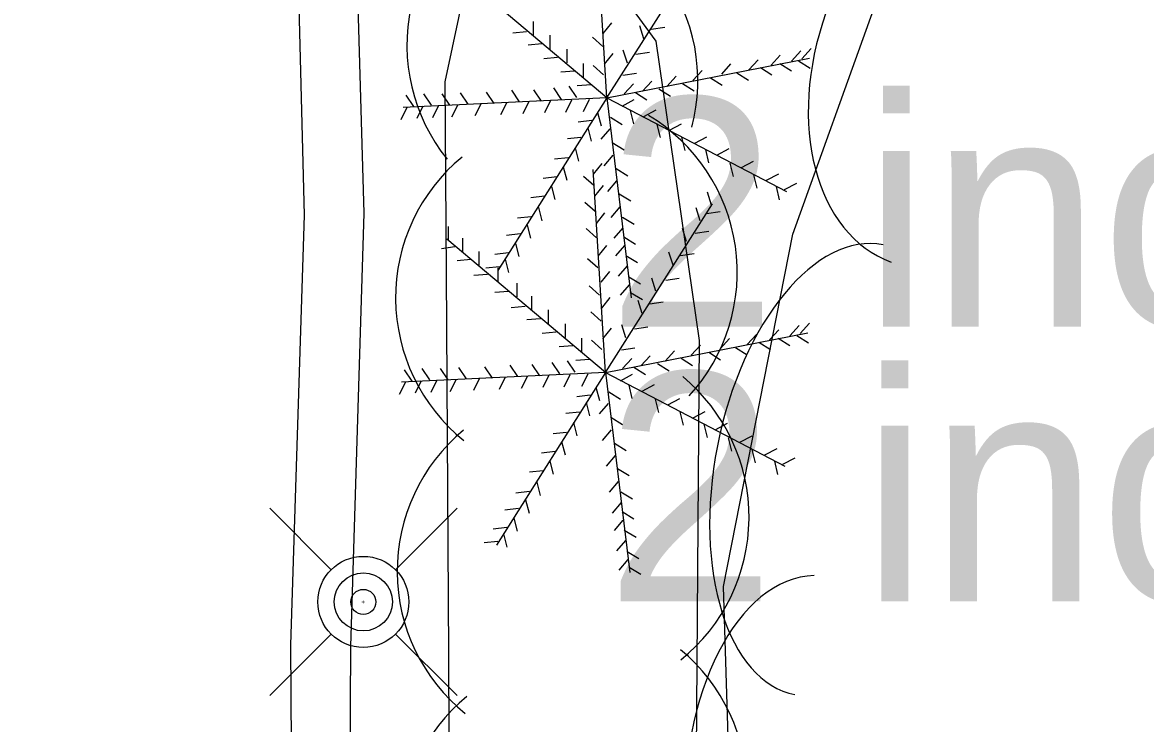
# Model space of a CAD drawing. Extents: x 1802180 to 1804859, y 572524 to 575172.
# Drawn here: x 1803905.48 to 1803930, y 573686.32 to 573701.63 of the extents above; entities that cross this region are included whole.
import ezdxf

# ---------------------------------------------------------------- set-up
doc = ezdxf.new("R2010")
doc.units = 0
for name, color, linetype in [('S_CURB', 7, 'Continuous'), ('S_PARKING', 7, 'Continuous'), ('S_SPRINKLER_HEAD', 7, 'Continuous'), ('S_TREE', 7, 'Continuous'), ('S_TREE_ANNOT', 7, 'Continuous')]:
    doc.layers.add(name, color=color, linetype=linetype)

msp = doc.modelspace()

# ---------------------------------------------------------------- linework, layer by layer
at = {"layer": 'S_CURB'}
msp.add_lwpolyline([(1803863.806, 573630.284), (1803864.625, 573644.904), (1803879.621, 573644.57), (1803885.501, 573644.451), (1803900.496, 573644.063), (1803911.392, 573644.061), (1803911.791, 573650.564), (1803912.197, 573665.524), (1803912.266, 573667.761), (1803912.602, 573680.35), (1803912.648, 573687.998), (1803912.942, 573697.465), (1803912.557, 573710.793), (1803911.719, 573714.977), (1803909.057, 573717.788)], dxfattribs=at)
at = {"layer": 'S_PARKING'}
msp.add_lwpolyline([(1803862.397, 573630.363), (1803862.544, 573644.017), (1803864.666, 573646.751), (1803879.65, 573646.01), (1803885.53, 573645.891), (1803900.496, 573645.519), (1803910.444, 573645.124), (1803910.697, 573650.587), (1803911.051, 573665.557), (1803911.12, 573667.788), (1803911.387, 573680.354), (1803911.336, 573688.037), (1803911.638, 573697.422), (1803911.299, 573710.545), (1803910.727, 573714.027), (1803908.323, 573716.619), (1803904.69, 573719.079)], dxfattribs=at)
msp.add_lwpolyline([(1803862.397, 573630.363), (1803862.544, 573644.017), (1803864.666, 573646.751), (1803879.65, 573646.01), (1803885.53, 573645.891), (1803900.496, 573645.519), (1803910.444, 573645.124), (1803910.697, 573650.587), (1803911.051, 573665.557), (1803911.12, 573667.788), (1803911.387, 573680.354), (1803911.336, 573688.037), (1803911.638, 573697.422), (1803911.299, 573710.545), (1803910.727, 573714.027), (1803908.323, 573716.619), (1803904.69, 573719.079)], dxfattribs=at)
at = {"layer": 'S_SPRINKLER_HEAD'}
for p, q in [((1803912.22, 573689.676), (1803910.877, 573691.019)), ((1803913.625, 573689.676), (1803914.968, 573691.019)), ((1803912.22, 573688.271), (1803910.877, 573686.928)), ((1803913.625, 573688.271), (1803914.968, 573686.928))]:
    msp.add_line(p, q, dxfattribs=at)
for radius in [0.994, 0.634, 0.274]:
    msp.add_circle((1803912.922, 573688.973), radius, dxfattribs=at)
at = {"layer": 'S_TREE'}
for p, q in [((1803918.242, 573699.986), (1803917.973, 573704.421)), ((1803918.242, 573699.986), (1803920.584, 573703.67)), ((1803918.242, 573699.986), (1803914.777, 573702.895)), ((1803916.635, 573701.353), (1803916.635, 573701.653)), ((1803918.161, 573701.39), (1803918.349, 573701.624)), ((1803919.048, 573701.27), (1803918.959, 573701.556)), ((1803919.209, 573701.482), (1803919.506, 573701.526)), ((1803916.487, 573701.424), (1803916.188, 573701.4)), ((1803917.003, 573701.05), (1803917.003, 573701.35)), ((1803918.151, 573701.108), (1803917.927, 573701.307)), ((1803916.822, 573701.16), (1803916.523, 573701.136)), ((1803917.371, 573700.747), (1803917.371, 573701.047)), ((1803918.187, 573700.719), (1803918.375, 573700.953)), ((1803918.687, 573700.741), (1803918.598, 573701.027)), ((1803918.874, 573700.941), (1803919.171, 573700.984)), ((1803922.27, 573700.787), (1803922.472, 573701.009)), ((1803922.496, 573700.838), (1803922.697, 573701.06)), ((1803917.164, 573700.863), (1803916.865, 573700.839)), ((1803917.726, 573700.431), (1803917.726, 573700.731)), ((1803918.242, 573699.986), (1803922.662, 573700.852)), ((1803920.747, 573700.503), (1803920.949, 573700.725)), ((1803921.341, 573700.593), (1803921.543, 573700.815)), ((1803921.825, 573700.696), (1803922.026, 573700.918)), ((1803922.016, 573700.734), (1803922.269, 573700.574)), ((1803922.422, 573700.792), (1803922.676, 573700.632)), ((1803917.532, 573700.566), (1803917.233, 573700.542)), ((1803918.164, 573700.489), (1803917.94, 573700.688)), ((1803918.59, 573700.476), (1803918.887, 573700.52)), ((1803919.547, 573700.232), (1803919.749, 573700.454)), ((1803920.115, 573700.361), (1803920.317, 573700.583)), ((1803921.08, 573700.528), (1803921.334, 573700.367)), ((1803921.59, 573700.644), (1803921.844, 573700.483)), ((1803917.584, 573699.99), (1803917.415, 573700.238)), ((1803917.893, 573700.27), (1803917.594, 573700.245)), ((1803918.618, 573700.071), (1803918.82, 573700.293)), ((1803919.018, 573700.129), (1803919.22, 573700.351)), ((1803919.893, 573700.295), (1803920.147, 573700.135)), ((1803920.5, 573700.424), (1803920.753, 573700.264)), ((1803918.242, 573699.986), (1803913.79, 573699.774)), ((1803914.023, 573699.796), (1803913.854, 573700.045)), ((1803914.41, 573699.822), (1803914.241, 573700.07)), ((1803914.81, 573699.822), (1803914.641, 573700.07)), ((1803915.21, 573699.848), (1803915.041, 573700.096)), ((1803915.778, 573699.861), (1803915.609, 573700.109)), ((1803918.242, 573699.986), (1803915.861, 573696.211)), ((1803916.332, 573699.9), (1803916.164, 573700.148)), ((1803916.81, 573699.913), (1803916.641, 573700.161)), ((1803917.248, 573699.951), (1803917.08, 573700.2)), ((1803918.242, 573699.986), (1803922.158, 573697.94)), ((1803918.242, 573699.986), (1803918.773, 573695.613)), ((1803918.861, 573700.102), (1803919.114, 573699.941)), ((1803919.377, 573700.179), (1803919.631, 573700.019)), ((1803913.874, 573699.773), (1803913.74, 573699.504)), ((1803914.222, 573699.799), (1803914.088, 573699.53)), ((1803914.564, 573699.818), (1803914.43, 573699.55)), ((1803914.984, 573699.831), (1803914.849, 573699.563)), ((1803915.493, 573699.857), (1803915.359, 573699.588)), ((1803916.055, 573699.882), (1803915.92, 573699.614)), ((1803916.538, 573699.902), (1803916.404, 573699.633)), ((1803917.009, 573699.928), (1803916.875, 573699.659)), ((1803917.467, 573699.934), (1803917.333, 573699.666)), ((1803917.855, 573699.947), (1803917.72, 573699.679)), ((1803918.571, 573699.805), (1803918.836, 573699.945)), ((1803919.048, 573699.579), (1803919.313, 573699.719)), ((1803917.913, 573699.489), (1803917.615, 573699.455)), ((1803918.035, 573699.663), (1803918.111, 573699.373)), ((1803918.319, 573699.56), (1803918.575, 573699.404)), ((1803918.751, 573699.708), (1803918.822, 573699.417)), ((1803917.822, 573699.328), (1803917.898, 573699.037)), ((1803918.303, 573699.31), (1803918.107, 573699.083)), ((1803919.332, 573699.405), (1803919.403, 573699.114)), ((1803919.603, 573699.276), (1803919.868, 573699.416)), ((1803917.674, 573699.121), (1803917.376, 573699.087)), ((1803918.358, 573699.005), (1803918.614, 573698.849)), ((1803919.867, 573699.128), (1803919.938, 573698.836)), ((1803920.158, 573698.992), (1803920.423, 573699.132)), ((1803917.545, 573698.889), (1803917.621, 573698.599)), ((1803920.39, 573698.857), (1803920.461, 573698.565)), ((1803920.642, 573698.734), (1803920.907, 573698.874)), ((1803917.396, 573698.676), (1803917.098, 573698.642)), ((1803917.949, 573698.313), (1803918.137, 573698.547)), ((1803918.368, 573698.729), (1803918.172, 573698.502)), ((1803920.926, 573698.56), (1803920.996, 573698.268)), ((1803921.177, 573698.463), (1803921.443, 573698.603)), ((1803917.145, 573698.257), (1803916.847, 573698.223)), ((1803917.287, 573698.476), (1803917.363, 573698.186)), ((1803917.952, 573698.067), (1803917.727, 573698.266)), ((1803918.207, 573693.986), (1803917.938, 573698.422)), ((1803918.442, 573698.437), (1803918.698, 573698.281)), ((1803921.442, 573698.302), (1803921.513, 573698.01)), ((1803921.726, 573698.186), (1803921.991, 573698.326)), ((1803917.029, 573698.05), (1803917.104, 573697.76)), ((1803917.978, 573697.836), (1803918.166, 573698.069)), ((1803918.452, 573698.168), (1803918.256, 573697.941)), ((1803921.932, 573698.05), (1803922.003, 573697.759)), ((1803922.119, 573697.979), (1803922.384, 573698.119)), ((1803916.88, 573697.837), (1803916.582, 573697.803)), ((1803918.506, 573697.889), (1803918.762, 573697.733)), ((1803920.523, 573697.638), (1803920.434, 573697.924)), ((1803916.745, 573697.586), (1803916.821, 573697.295)), ((1803917.984, 573697.502), (1803917.759, 573697.701)), ((1803918.207, 573693.986), (1803920.549, 573697.67)), ((1803918.523, 573697.6), (1803918.327, 573697.373)), ((1803920.278, 573697.296), (1803920.188, 573697.582)), ((1803916.584, 573697.386), (1803916.285, 573697.352)), ((1803918.01, 573697.236), (1803918.198, 573697.469)), ((1803918.577, 573697.379), (1803918.833, 573697.223)), ((1803920.413, 573697.457), (1803920.71, 573697.501)), ((1803914.781, 573696.87), (1803914.781, 573697.17)), ((1803916.5, 573697.205), (1803916.575, 573696.915)), ((1803918.013, 573696.928), (1803917.789, 573697.127)), ((1803918.587, 573697.142), (1803918.391, 573696.915)), ((1803919.981, 573696.844), (1803919.892, 573697.13)), ((1803920.168, 573697.031), (1803920.465, 573697.075)), ((1803918.207, 573693.986), (1803914.742, 573696.896)), ((1803915.097, 573696.618), (1803915.097, 573696.918)), ((1803916.345, 573697.011), (1803916.047, 573696.978)), ((1803916.242, 573696.805), (1803916.317, 573696.515)), ((1803918.609, 573696.947), (1803918.866, 573696.791)), ((1803914.923, 573696.728), (1803914.625, 573696.687)), ((1803915.452, 573696.328), (1803915.452, 573696.628)), ((1803916.093, 573696.599), (1803915.795, 573696.565)), ((1803918.049, 573696.526), (1803918.237, 573696.76)), ((1803918.626, 573696.761), (1803918.43, 573696.534)), ((1803918.655, 573696.54), (1803918.911, 573696.384)), ((1803919.684, 573696.328), (1803919.595, 573696.614)), ((1803919.845, 573696.541), (1803920.142, 573696.585)), ((1803915.271, 573696.45), (1803914.972, 573696.427)), ((1803915.893, 573696.295), (1803915.595, 573696.262)), ((1803916.016, 573696.457), (1803916.092, 573696.166)), ((1803918.039, 573696.27), (1803917.814, 573696.469)), ((1803918.684, 573696.316), (1803918.488, 573696.089)), ((1803915.632, 573696.128), (1803915.333, 573696.104)), ((1803915.865, 573695.967), (1803915.865, 573696.267)), ((1803918.113, 573695.958), (1803918.302, 573696.192)), ((1803918.719, 573696.076), (1803918.975, 573695.92)), ((1803919.31, 573695.76), (1803919.221, 573696.047)), ((1803919.523, 573695.999), (1803919.82, 573696.043)), ((1803916.278, 573695.638), (1803916.278, 573695.938)), ((1803918.078, 573695.676), (1803917.853, 573695.875)), ((1803918.729, 573695.897), (1803918.533, 573695.67)), ((1803916.09, 573695.754), (1803915.791, 573695.729)), ((1803916.6, 573695.354), (1803916.6, 573695.654)), ((1803918.126, 573695.391), (1803918.314, 573695.624)), ((1803918.758, 573695.734), (1803919.014, 573695.578)), ((1803919.013, 573695.27), (1803918.924, 573695.556)), ((1803916.452, 573695.425), (1803916.153, 573695.4)), ((1803916.968, 573695.05), (1803916.968, 573695.35)), ((1803918.116, 573695.109), (1803917.892, 573695.307)), ((1803919.174, 573695.483), (1803919.471, 573695.527)), ((1803916.787, 573695.16), (1803916.488, 573695.136)), ((1803922.461, 573694.839), (1803922.662, 573695.061)), ((1803917.129, 573694.863), (1803916.83, 573694.839)), ((1803917.336, 573694.747), (1803917.336, 573695.047)), ((1803918.152, 573694.72), (1803918.34, 573694.953)), ((1803918.207, 573693.986), (1803922.627, 573694.853)), ((1803918.652, 573694.741), (1803918.563, 573695.027)), ((1803918.839, 573694.941), (1803919.136, 573694.985)), ((1803921.306, 573694.594), (1803921.508, 573694.816)), ((1803921.79, 573694.697), (1803921.991, 573694.919)), ((1803922.235, 573694.787), (1803922.437, 573695.009)), ((1803917.497, 573694.567), (1803917.198, 573694.542)), ((1803917.691, 573694.431), (1803917.691, 573694.731)), ((1803918.129, 573694.489), (1803917.905, 573694.688)), ((1803920.08, 573694.361), (1803920.282, 573694.583)), ((1803920.712, 573694.503), (1803920.914, 573694.725)), ((1803921.555, 573694.644), (1803921.809, 573694.484)), ((1803921.981, 573694.734), (1803922.234, 573694.574)), ((1803922.387, 573694.792), (1803922.641, 573694.632)), ((1803918.555, 573694.476), (1803918.852, 573694.52)), ((1803918.983, 573694.129), (1803919.185, 573694.351)), ((1803919.512, 573694.232), (1803919.714, 573694.454)), ((1803920.465, 573694.425), (1803920.718, 573694.264)), ((1803921.045, 573694.528), (1803921.299, 573694.367)), ((1803915.175, 573693.848), (1803915.006, 573694.097)), ((1803915.742, 573693.861), (1803915.574, 573694.109)), ((1803916.297, 573693.9), (1803916.129, 573694.148)), ((1803916.775, 573693.913), (1803916.606, 573694.161)), ((1803917.213, 573693.952), (1803917.045, 573694.2)), ((1803917.549, 573693.99), (1803917.38, 573694.238)), ((1803917.858, 573694.27), (1803917.559, 573694.246)), ((1803918.583, 573694.071), (1803918.785, 573694.293)), ((1803918.826, 573694.102), (1803919.079, 573693.942)), ((1803919.342, 573694.179), (1803919.596, 573694.019)), ((1803919.858, 573694.296), (1803920.112, 573694.135)), ((1803918.207, 573693.986), (1803913.755, 573693.774)), ((1803913.988, 573693.797), (1803913.819, 573694.045)), ((1803914.375, 573693.823), (1803914.206, 573694.071)), ((1803914.775, 573693.823), (1803914.606, 573694.071)), ((1803914.949, 573693.831), (1803914.814, 573693.563)), ((1803915.458, 573693.857), (1803915.324, 573693.589)), ((1803918.207, 573693.986), (1803915.826, 573690.212)), ((1803916.02, 573693.883), (1803915.885, 573693.614)), ((1803916.503, 573693.902), (1803916.369, 573693.634)), ((1803916.974, 573693.928), (1803916.84, 573693.66)), ((1803917.432, 573693.934), (1803917.298, 573693.666)), ((1803917.82, 573693.947), (1803917.685, 573693.679)), ((1803918.207, 573693.986), (1803922.123, 573691.941)), ((1803918.207, 573693.986), (1803918.738, 573689.613)), ((1803918.536, 573693.805), (1803918.801, 573693.945)), ((1803913.839, 573693.773), (1803913.705, 573693.505)), ((1803914.187, 573693.799), (1803914.053, 573693.531)), ((1803914.529, 573693.818), (1803914.395, 573693.55)), ((1803918, 573693.663), (1803918.076, 573693.373)), ((1803918.716, 573693.709), (1803918.787, 573693.417)), ((1803919.013, 573693.579), (1803919.278, 573693.719)), ((1803917.878, 573693.489), (1803917.58, 573693.455)), ((1803918.284, 573693.56), (1803918.54, 573693.404)), ((1803919.297, 573693.405), (1803919.368, 573693.114)), ((1803919.568, 573693.276), (1803919.833, 573693.416)), ((1803917.639, 573693.121), (1803917.341, 573693.088)), ((1803917.787, 573693.328), (1803917.863, 573693.038)), ((1803918.268, 573693.31), (1803918.072, 573693.083)), ((1803919.832, 573693.128), (1803919.903, 573692.836)), ((1803920.123, 573692.992), (1803920.388, 573693.132)), ((1803917.51, 573692.889), (1803917.586, 573692.599)), ((1803918.323, 573693.005), (1803918.579, 573692.849)), ((1803920.355, 573692.857), (1803920.426, 573692.565)), ((1803920.607, 573692.734), (1803920.872, 573692.874)), ((1803917.361, 573692.676), (1803917.063, 573692.642)), ((1803918.333, 573692.729), (1803918.137, 573692.502)), ((1803921.142, 573692.463), (1803921.408, 573692.603)), ((1803917.252, 573692.476), (1803917.328, 573692.186)), ((1803918.407, 573692.438), (1803918.663, 573692.282)), ((1803920.891, 573692.56), (1803920.961, 573692.269)), ((1803917.11, 573692.257), (1803916.812, 573692.223)), ((1803918.417, 573692.168), (1803918.221, 573691.941)), ((1803921.407, 573692.302), (1803921.478, 573692.011)), ((1803921.691, 573692.186), (1803921.956, 573692.326)), ((1803922.084, 573691.979), (1803922.349, 573692.119)), ((1803916.994, 573692.05), (1803917.069, 573691.76)), ((1803918.471, 573691.889), (1803918.727, 573691.733)), ((1803921.897, 573692.05), (1803921.968, 573691.759)), ((1803916.845, 573691.838), (1803916.547, 573691.804)), ((1803916.549, 573691.386), (1803916.25, 573691.352)), ((1803916.71, 573691.586), (1803916.786, 573691.296)), ((1803918.488, 573691.6), (1803918.292, 573691.373)), ((1803918.542, 573691.379), (1803918.798, 573691.223)), ((1803916.465, 573691.205), (1803916.54, 573690.915)), ((1803918.552, 573691.142), (1803918.356, 573690.915)), ((1803916.31, 573691.012), (1803916.012, 573690.978)), ((1803918.574, 573690.947), (1803918.831, 573690.791)), ((1803916.207, 573690.805), (1803916.282, 573690.515)), ((1803918.591, 573690.761), (1803918.395, 573690.534)), ((1803916.058, 573690.599), (1803915.76, 573690.565)), ((1803915.981, 573690.457), (1803916.057, 573690.167)), ((1803918.62, 573690.541), (1803918.876, 573690.385)), ((1803915.858, 573690.296), (1803915.56, 573690.262)), ((1803918.649, 573690.316), (1803918.453, 573690.089)), ((1803918.684, 573690.076), (1803918.94, 573689.92)), ((1803918.694, 573689.897), (1803918.498, 573689.67)), ((1803918.723, 573689.734), (1803918.979, 573689.578))]:
    msp.add_line(p, q, dxfattribs=at)
for points in [[(1803923.376, 573644.138), (1803922.172, 573665.033), (1803921.121, 573678.513), (1803920.785, 573689.311), (1803922.296, 573697.004), (1803925.835, 573706.859), (1803929.625, 573710.859), (1803936.329, 573712.835), (1803944.717, 573711.92), (1803951.295, 573708.253), (1803955.106, 573700.271), (1803955.331, 573689.955), (1803954.15, 573672.431), (1803953.119, 573656.789), (1803950.544, 573647.369), (1803946.821, 573641.328), (1803942.37, 573639.903), (1803935.817, 573639.379), (1803929.636, 573639.771), (1803923.376, 573644.138)], [(1803914.86, 573669.076), (1803914.787, 573687.847), (1803914.735, 573696.156), (1803914.709, 573700.332), (1803915.169, 573702.488), (1803917.183, 573704.136), (1803919.31, 573701.222), (1803920.255, 573694.684), (1803920.139, 573678.624), (1803920.254, 573673.975), (1803920.497, 573669.585), (1803920, 573666.352), (1803919.804, 573663.337), (1803918.689, 573662.599), (1803916.667, 573662.285), (1803915.329, 573662.793), (1803915.023, 573663.523), (1803914.86, 573669.076)]]:
    msp.add_lwpolyline(points, dxfattribs=at)
for centre, start, end in [((1803917.866, 573701.143), 117.1494, 218.7463), ((1803916.232, 573700.354), 345.3329, 86.9298), ((1803917.092, 573696.175), 317.4229, 59.0198), ((1803917.62, 573695.611), 129.5568, 231.1537), ((1803917.349, 573690.818), 308.7888, 50.3857), ((1803917.654, 573689.645), 129.5568, 231.1537), ((1803917.303, 573684.852), 308.7888, 50.3857), ((1803917.72, 573683.823), 129.4254, 231.0223)]:
    msp.add_arc(centre, 3.994, start, end, dxfattribs=at)
for centre, major_axis, ratio in [((1803926.017, 573700.765), (-1.568, -4.368), 0.685311), ((1803923.31, 573691.86), (-0.965, -4.913), 0.540699), ((1803922.936, 573684.058), (0.171, -5.493), 0.55008)]:
    msp.add_ellipse(centre, major_axis=major_axis, ratio=ratio, start_param=3.141593, end_param=6.283185, dxfattribs=at)

# ---------------------------------------------------------------- texts
at = {"layer": 'S_SPRINKLER_HEAD'}
msp.add_text('+', height=0.1, dxfattribs=at).set_placement((1803912.879, 573688.923))
at = {"layer": 'S_TREE_ANNOT'}
for p in [(1803918.242, 573694.986), (1803918.207, 573688.986)]:
    msp.add_text('2 inch cedar tree', height=5, dxfattribs=at).set_placement(p)

doc.saveas('drawing.dxf')
